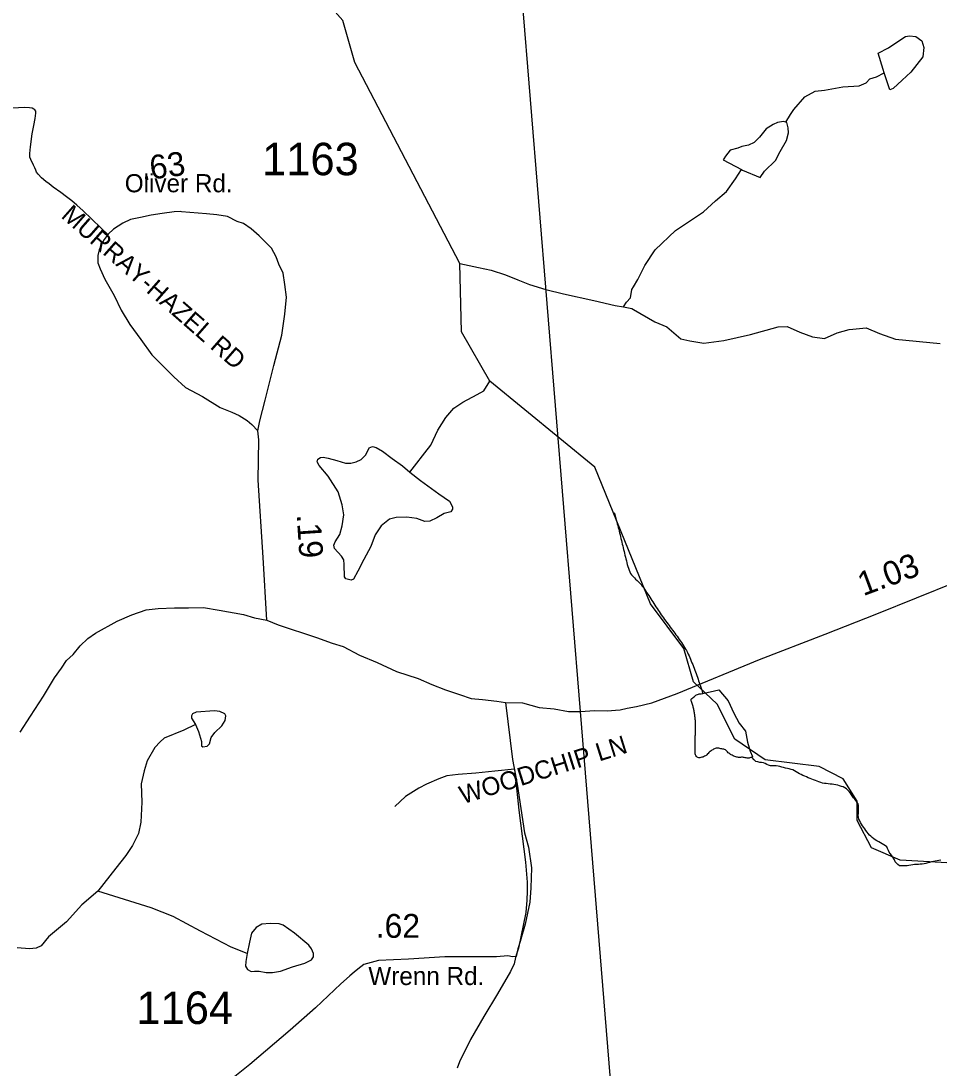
# Model space of a CAD drawing. Extents: x 1950930 to 2061844, y 904556 to 1017002.
# Drawn here: x 1978977 to 1983783, y 944969 to 950453 of the extents above; entities that cross this region are included whole.
import ezdxf

# ---------------------------------------------------------------- set-up
doc = ezdxf.new("R2010")
doc.units = 0
for name, color, linetype in [('Exist Hydrographic Creek Single Shore', 7, 'Continuous'), ('Exist Hydrographic Misc Water Feature', 7, 'Continuous'), ('Exist Road Non-System Type 51', 7, 'Continuous'), ('Exist Road Non-System Type 51 Label', 7, 'Continuous'), ('Exist Road Primary US Structure Standard Bridge CELL', 7, 'Continuous'), ('Exist Road Secondary Type 41 Attributed', 7, 'Continuous'), ('Exist Road Secondary Type 51 Attributed', 7, 'Continuous'), ('Exist Road Secondary Type 51 Label', 7, 'Continuous'), ('Exist Road Secondary Type 51 Number Label', 7, 'Continuous'), ('Exist Utilities Electrical Transmission Line', 7, 'Continuous')]:
    doc.layers.add(name, color=color, linetype=linetype)

msp = doc.modelspace()

# ---------------------------------------------------------------- linework, layer by layer
at = {"layer": 'Exist Hydrographic Creek Single Shore'}
for points in [[(1981431.6, 948565.7), (1981282.7, 948825.5), (1981274.7, 949183.4), (1980724.5, 950235.1), (1980661.6, 950454.5), (1980594.4, 950531.9)], [(1984514.7, 946356.3), (1984172.7, 946232.1), (1983955.8, 946072.5), (1983855.7, 946041.7), (1983580.7, 946057.3), (1983430.6, 946122.7), (1983355.6, 946265.5), (1983355.6, 946367.2), (1983280.7, 946483.5), (1983155.6, 946548.4), (1982872.7, 946583.9), (1982714.6, 946692.2), (1982622.7, 946874.6), (1982497.6, 946992.1), (1982447.6, 947167), (1982272.7, 947400.3), (1981981.7, 948115.3), (1981431.6, 948565.7)]]:
    msp.add_lwpolyline(points, dxfattribs=at)
at = {"layer": 'Exist Hydrographic Misc Water Feature'}
for points in [[(1983496.9, 950180.4), (1983490.9, 950198.5), (1983464.3, 950284.5), (1983518, 950312), (1983567.8, 950344.7), (1983607.4, 950371), (1983629.6, 950375.4), (1983661.6, 950371.5), (1983693.5, 950349.5), (1983704, 950314), (1983698.1, 950265.7), (1983635.1, 950184.9), (1983591.2, 950143.2), (1983543.4, 950098.2), (1983525.8, 950092.8), (1983496.9, 950180.4)], [(1982982.2, 949921.9), (1983005.2, 949962.5), (1983022.8, 949988.4), (1983080.2, 950055.2), (1983135.8, 950085.3), (1983184, 950090.1), (1983279.7, 950108.5), (1983365.9, 950113.3), (1983401.5, 950128.2), (1983421.2, 950149.9), (1983455.5, 950160.8), (1983496.9, 950180.4)], [(1982982.2, 949921.9), (1982969.3, 949926.3), (1982937.3, 949920.4), (1982915.6, 949910.2), (1982877.6, 949888), (1982843.8, 949843.6), (1982816.3, 949815.4), (1982786.2, 949802.9), (1982750.3, 949794.6), (1982730.6, 949786.8), (1982690.4, 949776.1), (1982664.8, 949743.8), (1982657, 949730.1), (1982653.1, 949726.1), (1982749.7, 949674)], [(1982749.7, 949674), (1982755.4, 949670.6), (1982847.7, 949633.4), (1982869.4, 949665.8), (1982927.1, 949722.1), (1982952.5, 949768.3), (1982984.1, 949826.8), (1982995.7, 949866.7), (1982993.5, 949892.2), (1982987.3, 949920.2), (1982982.2, 949921.9)], [(1982131.2, 948955), (1982147.7, 948980.8), (1982167.5, 949002.6), (1982175.3, 949046.8), (1982183.5, 949060.5), (1982206.7, 949099.5), (1982244, 949171.6), (1982297.3, 949254.3), (1982404.4, 949354.6), (1982549.6, 949452.6), (1982613.1, 949511.1), (1982670.7, 949559.2), (1982718.1, 949625.5), (1982749.7, 949674)], [(1981274.7, 949183.4), (1981372.9, 949161.6), (1981438.2, 949148.2), (1981513.2, 949122.9), (1981579, 949097.1), (1981638.9, 949071.8), (1981725.2, 949047.1), (1981817.3, 949023.8), (1981975.6, 948989.3), (1982088, 948962.4), (1982131.2, 948955)], [(1982131.2, 948955), (1982175.9, 948946.7), (1982183.5, 948942.4), (1982296.3, 948877.7), (1982358.9, 948850.1), (1982431.2, 948788.8), (1982479.4, 948777.1), (1982551.6, 948765.7), (1982657.4, 948779.2), (1982796.8, 948809.9), (1982940.6, 948851.2), (1982988.6, 948851.9), (1983054.8, 948822.6), (1983121.2, 948799.1), (1983183.2, 948789.6), (1983250.8, 948818.6), (1983312.8, 948837), (1983332.2, 948839), (1983402.6, 948845.8), (1983470.9, 948816.5), (1983555.1, 948786.9), (1983789.5, 948763.2)], [(1981013.7, 948090.3), (1981037.3, 948121), (1981090.8, 948191.3), (1981122.2, 948231.6), (1981159.7, 948309.6), (1981200.9, 948376), (1981242.6, 948424.4), (1981290.3, 948457), (1981366, 948495.7), (1981399.8, 948516.4), (1981431.6, 948565.7)], [(1981013.7, 948090.3), (1981068.1, 948045.9), (1981165.4, 947975.7), (1981221.2, 947937.1), (1981237, 947908.4), (1981237, 947895.6), (1981226.9, 947882.7), (1981192.6, 947874.1), (1981154, 947851.2), (1981118.2, 947832.5), (1981091, 947831.1), (1981049.5, 947846.9), (1980998, 947854), (1980940.7, 947852.6), (1980906.4, 947844), (1980863.4, 947808.2), (1980831.9, 947760.9), (1980809, 947700.8), (1980771.8, 947632.1), (1980740.4, 947570.5), (1980717.5, 947529), (1980706, 947524.7), (1980677.4, 947530.4), (1980670.2, 947541.8), (1980668.8, 947606.3), (1980667.4, 947630.6), (1980655.9, 947649.2), (1980618.7, 947690.8), (1980615.8, 947708), (1980621.6, 947725.1), (1980645.9, 947763.8), (1980658.8, 947808.2), (1980667.4, 947866.9), (1980658.8, 947918.5), (1980637.3, 947987.2), (1980585.8, 948068.8), (1980538.6, 948124.7), (1980528.5, 948144.7), (1980531.4, 948157.6), (1980545.7, 948166.2), (1980560, 948169.1), (1980585.8, 948163.3), (1980631.6, 948150.4), (1980675.9, 948137.6), (1980704.6, 948136.1), (1980731.8, 948143.3), (1980759, 948156.2), (1980781.9, 948180.5), (1980800.5, 948217.8), (1980817.6, 948223.5), (1980836.2, 948219.2), (1980870.6, 948200.6), (1980920.7, 948161.9), (1980975.1, 948123.2), (1981013.7, 948090.3)], [(1982082.9, 947877.9), (1982085.7, 947867.9), (1982088.6, 947858.9), (1982091.5, 947848.9), (1982093.9, 947839), (1982096.8, 947830), (1982099.1, 947820), (1982101.3, 947810.2), (1982104.2, 947800.4), (1982106.4, 947791.2), (1982108.7, 947781.3), (1982111.2, 947771.4), (1982113.6, 947761.6), (1982115.9, 947752.5), (1982118.1, 947742.5), (1982120.6, 947732.7), (1982122.8, 947722.7), (1982125.1, 947712.9), (1982127.4, 947703.8), (1982129.8, 947693.9), (1982132.1, 947684), (1982134.5, 947674.1), (1982137, 947665), (1982139.4, 947655.2), (1982141.9, 947645.2), (1982144.4, 947635.4), (1982146.6, 947625.4), (1982148.9, 947615.5), (1982151.3, 947605.7), (1982154, 947595.8), (1982157.1, 947586.7), (1982160.4, 947576.8), (1982164.3, 947568.4), (1982169, 947559.3), (1982174.3, 947551.8), (1982181.1, 947544.3), (1982183.5, 947541.9), (1982188.3, 947536.8), (1982195.2, 947530.1), (1982202.8, 947522.5), (1982210.2, 947515.8), (1982217, 947508.3), (1982223.3, 947500.8), (1982229.7, 947493.3), (1982235.6, 947485), (1982241.6, 947476.6), (1982247.1, 947468.3), (1982252.8, 947460), (1982258.4, 947451.7), (1982263.9, 947443.4), (1982269.5, 947435.1), (1982275, 947426.7), (1982280.1, 947418.4), (1982285.4, 947410.1), (1982291, 947401.8), (1982296.3, 947393.5), (1982301.6, 947384.3), (1982307, 947376), (1982312.5, 947367.7), (1982317.8, 947359.4), (1982323.6, 947351.1), (1982329.1, 947342.8), (1982334.9, 947334.4), (1982340.6, 947326.9), (1982346.3, 947318.6), (1982352.7, 947310.3), (1982358.7, 947302.7), (1982364.6, 947294.4), (1982370.7, 947286.1), (1982376.5, 947278.5), (1982382.4, 947270.2), (1982388.6, 947262.7), (1982394.3, 947254.4), (1982400.1, 947246.1), (1982405.8, 947237.7), (1982411.8, 947230.2), (1982417.5, 947221.9), (1982423.4, 947213.6), (1982429.2, 947205.3), (1982434.7, 947197), (1982440.5, 947188.7), (1982446, 947180.3), (1982451.3, 947172), (1982456.5, 947163.7), (1982461.6, 947155.4), (1982466.5, 947146.2), (1982470.8, 947137.2), (1982475.1, 947128.1), (1982478.8, 947119), (1982482.7, 947109.8), (1982486.4, 947100.7), (1982490.1, 947090.8), (1982493.8, 947081.7), (1982497.5, 947072.6), (1982501, 947062.7), (1982504.4, 947053.6), (1982507.9, 947044.4), (1982511.4, 947035.4), (1982514.9, 947025.5), (1982518.4, 947016.3)], [(1982518.4, 947016.3), (1982521.7, 947006.5), (1982524.9, 946997.4), (1982528.2, 946988.2), (1982531.7, 946978.3), (1982534.6, 946969.3), (1982537.9, 946959.3), (1982540.9, 946949.5), (1982543.8, 946940.4), (1982546.7, 946930.5)], [(1982508.7, 946774.6), (1982508.7, 946779.5), (1982508.3, 946784.4), (1982508.1, 946789.2), (1982507.5, 946794.3), (1982507.1, 946800), (1982506.3, 946804.9), (1982505.5, 946809.8), (1982504.9, 946814.8), (1982504.2, 946819.7), (1982503.2, 946824.7), (1982502.6, 946829.6), (1982501.8, 946834.6), (1982500.8, 946839.6), (1982499.7, 946844.5), (1982498.9, 946848.6), (1982497.9, 946853.5), (1982496.9, 946858.4), (1982496, 946863.4), (1982495, 946868.4), (1982493.2, 946873.3), (1982491.1, 946878.2), (1982488.9, 946883.3), (1982486.8, 946888.2), (1982485.6, 946892.4), (1982485.2, 946897.3), (1982486.2, 946901.3), (1982489.9, 946905.3), (1982494.2, 946908.6), (1982498.7, 946911.8), (1982502.4, 946914.9), (1982506.3, 946918.1), (1982510.2, 946921.4), (1982514.5, 946923.8), (1982518.8, 946926.1), (1982523.5, 946927.7), (1982528.2, 946928.4), (1982533.4, 946929.1), (1982538.7, 946929.8), (1982546.7, 946930.5)], [(1982546.7, 946930.5), (1982630.8, 946949.2), (1982679.1, 946891.6), (1982709.5, 946827.8), (1982737.8, 946775.5), (1982770.2, 946733.9), (1982780.6, 946676.3), (1982795.2, 946628.3), (1982807.3, 946600.2), (1982802.6, 946597.8)], [(1979890.6, 946768), (1979906.8, 946732.3), (1979922.2, 946678.6), (1979923, 946655.9), (1979928.7, 946651), (1979952.3, 946654.2), (1979964.5, 946666.4), (1979973.4, 946700.6), (1979992.9, 946725.8), (1980028.6, 946761.5), (1980045.7, 946789.1), (1980050.5, 946814.3), (1980044, 946824.1), (1980018.9, 946836.3), (1979989.6, 946840.3), (1979894.6, 946833), (1979875.9, 946824.1), (1979869.5, 946814.3), (1979870.3, 946802.1), (1979890.6, 946768)], [(1979890.6, 946768), (1979830.5, 946737.9), (1979726.5, 946696.5), (1979706.7, 946676.8), (1979678.3, 946647.6), (1979637.7, 946577.7), (1979621.4, 946526.5), (1979606.8, 946457.5), (1979609.3, 946360.9), (1979605.2, 946257.7), (1979593, 946196.8), (1979560.5, 946135), (1979526.4, 946082.2), (1979473.7, 946016), (1979380.3, 945894.9)], [(1982802.6, 946597.8), (1982797.9, 946595.4), (1982793.4, 946593.1), (1982788.6, 946592.4), (1982783.7, 946592.5), (1982779, 946592.5), (1982773.9, 946593.4), (1982769, 946594.4), (1982763.8, 946595.4), (1982758.9, 946596.2), (1982753.8, 946596.4), (1982748.7, 946596.5), (1982743.7, 946595.7), (1982738.8, 946595.9), (1982733.7, 946596), (1982728.8, 946596.8), (1982724.3, 946597.8), (1982719.3, 946599.6), (1982714.6, 946601.3), (1982709.9, 946603), (1982705.2, 946604.7), (1982700.9, 946607.3), (1982696, 946609), (1982691.9, 946611.6), (1982687.8, 946614.1), (1982683.7, 946617.5), (1982680.2, 946620.8), (1982676.7, 946625), (1982673, 946628.4), (1982669.5, 946631.8), (1982665.6, 946635), (1982661.1, 946636.9), (1982656.4, 946638.5), (1982651.3, 946639.4), (1982646.3, 946640.4), (1982641.2, 946641.3), (1982636.5, 946643.1), (1982631.4, 946644.1), (1982626.4, 946644.9), (1982621.5, 946645), (1982616.8, 946644.3), (1982612.3, 946642.7), (1982607.6, 946641.2), (1982602.9, 946638.8), (1982598.4, 946636.5), (1982594, 946634.1), (1982589.9, 946630.9), (1982585.6, 946627.8), (1982582.2, 946624.5), (1982578.5, 946621.3), (1982575.2, 946617.3), (1982571.7, 946614), (1982568.2, 946610), (1982564.3, 946606.8), (1982560.2, 946604.5), (1982555.7, 946602.1), (1982551.2, 946599.7), (1982546.5, 946597.3), (1982541.8, 946596.7), (1982536.6, 946595.1), (1982531.5, 946594.4), (1982526.2, 946594.4), (1982521.5, 946595.4), (1982517.4, 946597.1), (1982513.5, 946600.5), (1982510.4, 946605.5), (1982507.9, 946609.6), (1982506.9, 946614.6), (1982506.1, 946619.6), (1982506.3, 946624.4), (1982506.3, 946629.3), (1982506.7, 946634.3), (1982506.9, 946640.1), (1982507.1, 946644.9), (1982506.9, 946649.8), (1982506.9, 946654.7), (1982506.9, 946659.7), (1982506.9, 946664.7), (1982506.7, 946669.5), (1982506.7, 946674.5), (1982506.7, 946679.4), (1982506.9, 946684.4), (1982506.7, 946690), (1982506.9, 946694.9), (1982507.1, 946699.9), (1982507.3, 946704.9), (1982507.5, 946709.7), (1982507.7, 946714.7), (1982508.1, 946719.6), (1982508.1, 946724.4), (1982508.1, 946729.4), (1982508.5, 946734.4), (1982508.3, 946739.3), (1982508.5, 946744.9), (1982508.7, 946749.9), (1982508.7, 946754.8), (1982508.7, 946759.8), (1982509, 946764.6), (1982508.7, 946769.6), (1982508.7, 946774.6)], [(1982864.3, 946567.8), (1982854.7, 946569.6), (1982844.6, 946569), (1982835.2, 946572.5), (1982824.7, 946574.3), (1982815.1, 946583.6), (1982802.6, 946597.8)], [(1983596.1, 946028.4), (1983585.7, 946027.8), (1983576, 946028.8), (1983567.6, 946034.8), (1983560.3, 946041.4), (1983554.5, 946049.8), (1983550.2, 946058.9), (1983545.7, 946068.1), (1983540.2, 946075.6), (1983534.2, 946083.9), (1983527.9, 946092.2), (1983522.3, 946100.5), (1983518, 946108.8), (1983514.3, 946118.7), (1983509.6, 946127), (1983502.4, 946133.7), (1983493.8, 946138.8), (1983485, 946143.9), (1983476.2, 946149.1), (1983467.4, 946154.2), (1983458.3, 946158.4), (1983449.9, 946163.5), (1983441.5, 946169.4), (1983434.1, 946176.1), (1983427, 946182.8), (1983419.8, 946189.6), (1983413, 946197), (1983406.5, 946204.6), (1983400.5, 946212.9), (1983395, 946221.2), (1983389, 946229.6), (1983383.5, 946237.9), (1983378.2, 946246.3), (1983373, 946255.4), (1983368.3, 946263.7), (1983364.2, 946272.8), (1983361.8, 946282.7), (1983360.9, 946292.5), (1983361.4, 946302.3), (1983361.4, 946313), (1983362, 946322.8), (1983362.6, 946333.5), (1983362.6, 946343.4), (1983360.3, 946352.4), (1983355.6, 946360.7), (1983349.1, 946368.3), (1983342.3, 946376.6), (1983336.1, 946384.1), (1983332.2, 946389.9), (1983324.9, 946400.8), (1983319.1, 946409.1), (1983312.8, 946416.6), (1983306.2, 946424.1), (1983298.6, 946430.8), (1983290.4, 946436.8), (1983281.4, 946441.1), (1983272.2, 946444.5), (1983262.5, 946447.9), (1983252.9, 946450.7), (1983243.2, 946452.4), (1983233.2, 946453.6), (1983223.1, 946455.3), (1983213.3, 946456.4), (1983203.3, 946457.4), (1983193.2, 946458.5), (1983183.4, 946459.5), (1983173.5, 946461.4), (1983164.1, 946464.7), (1983154.7, 946468.2), (1983145.2, 946471.7), (1983136, 946475.2), (1983126.8, 946478.7), (1983117.1, 946482.2), (1983108.1, 946485.7), (1983098.7, 946489.9), (1983089.5, 946493.5), (1983080.4, 946497.8), (1983071.2, 946502), (1983062.4, 946506.3), (1983053.4, 946510.6), (1983044.3, 946514.9), (1983035.7, 946520.8), (1983027.1, 946525.9), (1983018.3, 946530.2), (1983008.7, 946532.8), (1982999.2, 946535.5), (1982989.4, 946538.2), (1982979.8, 946540), (1982969.9, 946542.7), (1982960.3, 946545.3), (1982950.6, 946548.8), (1982941, 946550.7), (1982931.2, 946552.5), (1982921.1, 946551.9), (1982910.9, 946552.1), (1982901, 946552.3), (1982891.4, 946554.9), (1982882.6, 946559.2), (1982873.3, 946564.3), (1982864.3, 946567.8)], [(1983793, 946057.9), (1983783.1, 946056.5), (1983773.3, 946055.1), (1983763.5, 946052.8), (1983753.8, 946050.5), (1983744, 946048.4), (1983734.3, 946046), (1983724.5, 946043.8), (1983714.9, 946040.7), (1983705.2, 946038.4), (1983695.4, 946037), (1983685.3, 946036.4), (1983675.3, 946035.8), (1983665.2, 946036), (1983655.2, 946035.4), (1983645.4, 946033.9), (1983635.7, 946031.7), (1983625.9, 946029.4), (1983616, 946028), (1983606, 946028.2), (1983596.1, 946028.4)], [(1979380.3, 945894.9), (1979296.1, 945823.3), (1979214.9, 945735.6), (1979120.7, 945656), (1979082.2, 945609), (1979057, 945596.8), (1979022.1, 945593.6), (1978957.9, 945598.4)], [(1980161.3, 945569.1), (1980078.1, 945601.6), (1979917.3, 945686.1), (1979774.4, 945763.3), (1979659.5, 945808.7), (1979380.3, 945894.9)], [(1980161.3, 945569.1), (1980154, 945526.9), (1980153.2, 945502.5), (1980163.7, 945484.6), (1980183.2, 945474), (1980199.5, 945475.7), (1980224.6, 945477.3), (1980261.2, 945470), (1980294.5, 945470), (1980335.1, 945477.3), (1980399.2, 945500), (1980464.2, 945518.7), (1980497.5, 945535.8), (1980508.1, 945551.2), (1980508.1, 945569.1), (1980497.5, 945593.5), (1980484.5, 945612.2), (1980409.8, 945674.7), (1980349.7, 945717), (1980329.4, 945725.1), (1980281.5, 945726.7), (1980238.4, 945721.9), (1980208.4, 945705.6), (1980184, 945675.5), (1980173.5, 945629.2), (1980161.3, 945569.1)]]:
    msp.add_lwpolyline(points, dxfattribs=at)
at = {"layer": 'Exist Road Non-System Type 51'}
for points in [[(1979433.4, 949332.8), (1979397.4, 949367.6), (1979347.2, 949416.5), (1979303.2, 949458.1), (1979270, 949487.6), (1979243, 949510.3), (1979215.5, 949531.6), (1979185.6, 949553.9), (1979145.9, 949582.8), (1979124.8, 949598.9), (1979108.2, 949612.1), (1979085.4, 949631.4), (1979067, 949649.6), (1979059.4, 949661.1), (1979054.4, 949671.1), (1979049.2, 949683.5), (1979042.5, 949697.2), (1979028.2, 949726.9), (1979024.4, 949739.9), (1979022.9, 949758.7), (1979026.6, 949792.8), (1979036.6, 949862.1), (1979044.9, 949905.4), (1979052.5, 949942.3), (1979055.8, 949969.8), (1979054.5, 949980.7), (1979050, 949986.9), (1979044.2, 949990.7), (1979036.4, 949995.3), (1979022.5, 949998.4), (1978993.4, 949999.2), (1978904, 949994.8)], [(1981560.6, 946534.7), (1981457.8, 946524.4), (1981358.1, 946514.1), (1981266.9, 946506.9), (1981207.2, 946498.8), (1981165.2, 946484.4), (1981100.6, 946456.7), (1981060.5, 946435.1), (1980990.8, 946392), (1980934.2, 946338.1)], [(1981560.6, 946534.7), (1981583.9, 946319.8), (1981617.8, 946046.6), (1981627.1, 945942.8), (1981627.8, 945896.1), (1981624.8, 945847.8), (1981620.1, 945783.6), (1981581.2, 945596.7), (1981573.8, 945570.1), (1981566.2, 945547.7), (1981558.8, 945514.6), (1981540.6, 945474.1), (1981472.4, 945357.8), (1981400.9, 945238.4), (1981330.5, 945118.4), (1981273, 945002.1), (1981260.1, 944968)]]:
    msp.add_lwpolyline(points, dxfattribs=at)
at = {"layer": 'Exist Road Secondary Type 41 Attributed'}
for points in [[(1979809.9, 949454.3), (1979778.6, 949453.5), (1979716.6, 949443.7), (1979658.7, 949435.9), (1979602.6, 949424), (1979550.6, 949412.2), (1979510.4, 949394.3), (1979462.5, 949362.4), (1979434.3, 949336.6), (1979412.3, 949308.7), (1979396.3, 949278.8), (1979386.1, 949254.8), (1979380, 949224.7), (1979379.9, 949186.7), (1979391.7, 949154.8), (1979415.7, 949100.6), (1979465.3, 949014.6), (1979501.2, 948938.5), (1979547, 948862.3), (1979604.8, 948784.3), (1979662.4, 948704.1), (1979730.2, 948635.9), (1979778.1, 948589.7), (1979837.9, 948533.5), (1979927.7, 948485.2), (1980019.6, 948429), (1980081.5, 948404.8), (1980119.4, 948386.7), (1980161.3, 948360.5), (1980185.2, 948338.6), (1980217.2, 948306.4)], [(1980217.2, 948306.4), (1980227.4, 948358.4), (1980255.6, 948466.2), (1980300.2, 948648.1), (1980342.6, 948807.9), (1980358.9, 948917.8), (1980367.4, 949005.9), (1980359.5, 949071.8), (1980349.6, 949131.8), (1980327.8, 949179.9), (1980313.9, 949218), (1980288, 949262.1), (1980254.1, 949298.1), (1980224.3, 949328.1), (1980182.4, 949364.2), (1980142.4, 949392.5), (1980108.4, 949402.5), (1980058.5, 949428.8), (1980002.7, 949436.9), (1979948.5, 949443.1), (1979817.9, 949453.4), (1979809.9, 949454.3)], [(1980264.2, 947314.5), (1980245.1, 947642.4), (1980218.4, 948048.4), (1980223, 948258.4), (1980217.2, 948306.4)]]:
    msp.add_lwpolyline(points, dxfattribs=at)
at = {"layer": 'Exist Road Secondary Type 51 Attributed'}
for points in [[(1981513.6, 946883.4), (1981603.1, 946881.9), (1981689.4, 946857.8), (1981769.2, 946850.2), (1981844.4, 946836.7), (1981905.2, 946836.7), (1981981.3, 946841.2), (1982047.5, 946839.7), (1982089.6, 946842.7), (1982114.9, 946845), (1982151.3, 946853.3), (1982199.4, 946862.3), (1982280.6, 946882.5), (1982412.7, 946930.1), (1982843.2, 947108.8), (1983186.8, 947241.4), (1983457.6, 947347.3), (1983872.9, 947516.1)], [(1978972.6, 946728.5), (1979026.9, 946812.4), (1979095.1, 946916.2), (1979153.3, 947011.9), (1979189.4, 947063.8), (1979215.7, 947103.7), (1979249.8, 947135.5), (1979287.8, 947179.5), (1979327.9, 947218.4), (1979367.4, 947246), (1979481.6, 947309.7), (1979558.1, 947343.4), (1979633.3, 947369), (1979695, 947375), (1979780.4, 947379.9), (1979854.4, 947379.7), (1979932.4, 947381.4), (1980014.4, 947367.2), (1980142.3, 947344.9), (1980200.3, 947326.7), (1980264.2, 947314.5)], [(1980264.2, 947314.5), (1980324.1, 947290.2), (1980523.9, 947223.8), (1980605.7, 947193.6), (1980663.8, 947177.4), (1980749.5, 947131.1), (1980841.5, 947092.9), (1980943.3, 947046.5), (1981057.2, 947010.1), (1981127.4, 946977.1), (1981199, 946949.7), (1981272.8, 946925.4), (1981334.8, 946905.3), (1981394, 946900), (1981468.5, 946890.2), (1981513.6, 946883.4)], [(1981513.6, 946883.4), (1981550, 946585.6), (1981575.3, 946455.1), (1981613.7, 946201.4), (1981634.7, 946126.1), (1981649.8, 946017.7), (1981646.8, 945912.3), (1981640.7, 945837.1), (1981616.7, 945722.6), (1981590.8, 945632.8), (1981578.8, 945592.9), (1981569.9, 945552.9), (1981550.7, 945551), (1981526.4, 945557), (1981466.2, 945551), (1981195.5, 945551), (1981005.9, 945539), (1980849.5, 945532.9), (1980772, 945511.1), (1980740.4, 945487), (1980720.9, 945470.5), (1980699.8, 945452.4), (1980681.8, 945435.8), (1980651.7, 945410.2), (1980519.3, 945285.3), (1980386.2, 945167.1), (1980175.6, 944987.9), (1980088.3, 944918.7)]]:
    msp.add_lwpolyline(points, dxfattribs=at)
at = {"layer": 'Exist Utilities Electrical Transmission Line'}
for p, q in [((1981503.9, 951751.6), (1981905.2, 946836.7)), ((1981905.2, 946836.7), (1982352.6, 941356.5))]:
    msp.add_line(p, q, dxfattribs=at)

# ---------------------------------------------------------------- texts
at = {"layer": 'Exist Road Non-System Type 51 Label'}
for s, rotation, p in [('  MURRAY-HAZEL RD', 318.739, (1979129.7, 949473)), ('  WOODCHIP LN', 17.4156, (1981222.9, 946329.2))]:
    msp.add_text(s, height=95, rotation=rotation, dxfattribs=at).set_placement(p)
at = {"layer": 'Exist Road Primary US Structure Standard Bridge CELL'}
for s, rotation, p in [('.63', 7.6729, (1979613.3, 949616.3)), ('.19', 273.7747, (1980420.5, 947867.3)), ('1.03', 20.3779, (1983386.5, 947439.9))]:
    msp.add_text(s, height=125, rotation=rotation, dxfattribs=at).set_placement(p)
msp.add_text('.62', height=125, dxfattribs=at).set_placement((1980834.3, 945651.2))
at = {"layer": 'Exist Road Secondary Type 51 Label'}
for s, p in [('Oliver Rd.', (1979520.7, 949555.5)), ('Wrenn Rd.', (1980795.8, 945403.9))]:
    msp.add_text(s, height=95, dxfattribs=at).set_placement(p)
at = {"layer": 'Exist Road Secondary Type 51 Number Label'}
for s, p in [('1163', (1980239.8, 949644.8)), ('1164', (1979581.9, 945199.9))]:
    msp.add_text(s, height=170, dxfattribs=at).set_placement(p)

doc.saveas('drawing.dxf')
